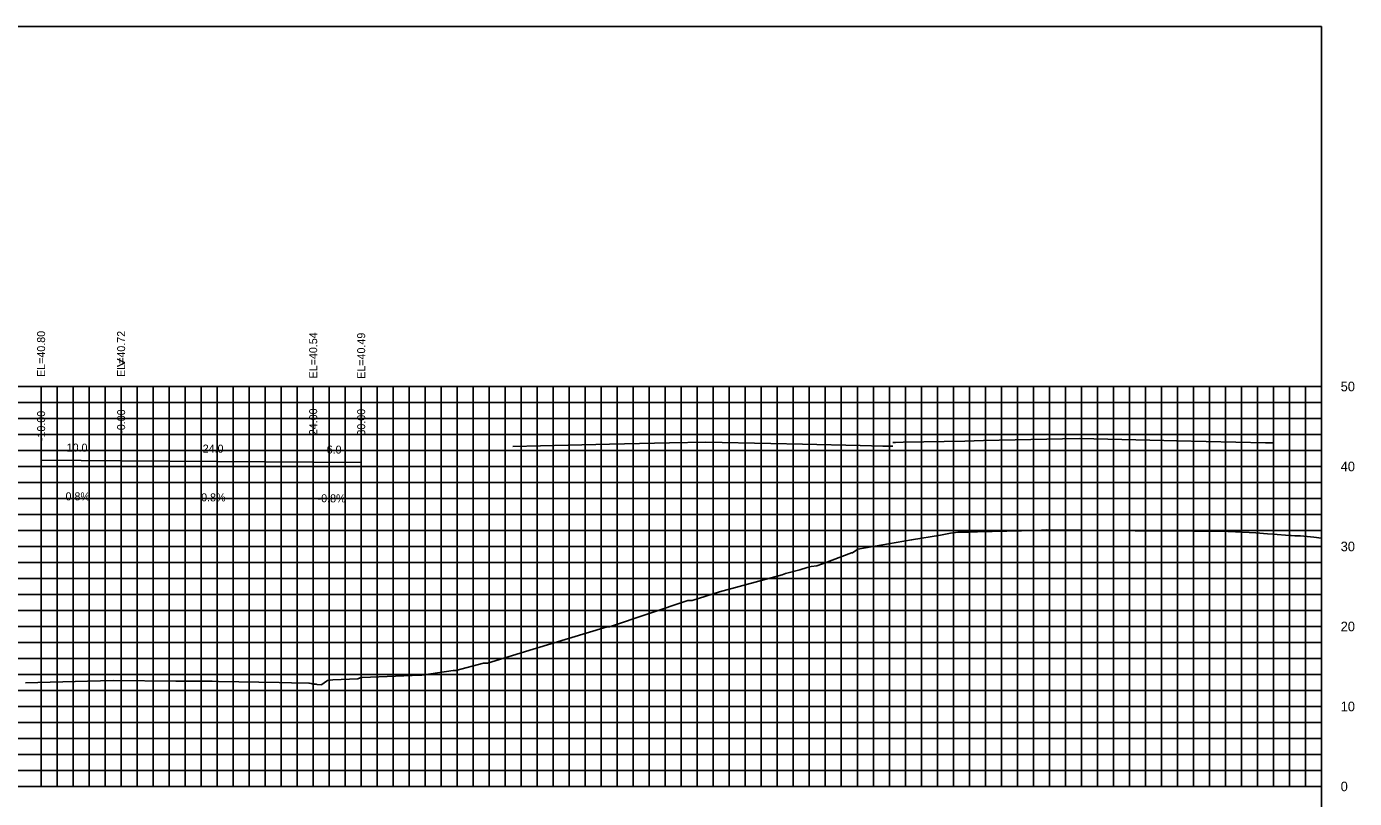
# Model space of a CAD drawing. Extents: x 1797714 to 1804825, y 249015 to 250269.
# Drawn here: x 1804292.3 to 1804458.3, y 249721.7 to 249818.2 of the extents above; entities that cross this region are included whole.
import ezdxf

# ---------------------------------------------------------------- set-up
doc = ezdxf.new("R2010")
doc.units = 0
for name, color, linetype in [('3', 7, 'Continuous'), ('31', 7, 'Continuous'), ('4', 7, 'Continuous'), ('60', 7, 'Continuous'), ('CL-CNST', 7, 'Continuous'), ('Level 62', 7, 'Continuous'), ('M-ROADS', 7, 'Continuous'), ('WEARING', 7, 'Continuous')]:
    doc.layers.add(name, color=color, linetype=linetype)

msp = doc.modelspace()

# ---------------------------------------------------------------- linework, layer by layer
for p, q in [((1804294.16, 249763.97), (1804294.16, 249765.97)), ((1804304.16, 249763.89), (1804304.16, 249765.89)), ((1804328.16, 249763.71), (1804328.16, 249765.71)), ((1804334.16, 249763.66), (1804334.16, 249765.66))]:
    msp.add_line(p, q)
msp.add_lwpolyline([(1804154.16, 249628.17), (1804454.16, 249628.17), (1804454.16, 249818.17), (1804154.16, 249818.17)], close=True)
at = {"layer": '60'}
for p, q in [((1804454.16, 249723.17), (1804454.16, 249773.17)), ((1804454.22, 249773.17), (1804454.16, 249773.17)), ((1804454.22, 249763.17), (1804454.16, 249763.17)), ((1804454.22, 249753.17), (1804454.16, 249753.17)), ((1804454.22, 249743.17), (1804454.16, 249743.17)), ((1804454.22, 249733.17), (1804454.16, 249733.17)), ((1804154.16, 249723.17), (1804454.16, 249723.17)), ((1804294.16, 249723.11), (1804294.16, 249723.17)), ((1804304.16, 249723.11), (1804304.16, 249723.17)), ((1804314.16, 249723.11), (1804314.16, 249723.17)), ((1804324.16, 249723.11), (1804324.16, 249723.17)), ((1804334.16, 249723.11), (1804334.16, 249723.17)), ((1804344.16, 249723.11), (1804344.16, 249723.17)), ((1804354.16, 249723.11), (1804354.16, 249723.17)), ((1804364.16, 249723.11), (1804364.16, 249723.17)), ((1804374.16, 249723.11), (1804374.16, 249723.17)), ((1804384.16, 249723.11), (1804384.16, 249723.17)), ((1804394.16, 249723.11), (1804394.16, 249723.17)), ((1804404.16, 249723.11), (1804404.16, 249723.17)), ((1804414.16, 249723.11), (1804414.16, 249723.17)), ((1804424.16, 249723.11), (1804424.16, 249723.17)), ((1804434.16, 249723.11), (1804434.16, 249723.17)), ((1804444.16, 249723.11), (1804444.16, 249723.17)), ((1804454.16, 249723.11), (1804454.16, 249723.17)), ((1804454.22, 249723.17), (1804454.16, 249723.17))]:
    msp.add_line(p, q, dxfattribs=at)
at = {"layer": 'CL-CNST'}
for points in [[(1804353.12, 249765.68), (1804360.02, 249765.83), (1804365.18, 249765.94), (1804372.69, 249766.11), (1804377.24, 249766.21), (1804385.37, 249766.03), (1804389.3, 249765.94), (1804396.52, 249765.79), (1804399.35, 249765.72), (1804400.27, 249765.7), (1804400.61, 249765.7)], [(1804294.16, 249763.97), (1804304.16, 249763.89), (1804328.16, 249763.71), (1804334.16, 249763.66)]]:
    msp.add_lwpolyline(points, dxfattribs=at)
at = {"layer": 'Level 62'}
for p, q in [((1804154.16, 249773.17), (1804454.16, 249773.17)), ((1804294.16, 249723.17), (1804294.16, 249773.17)), ((1804296.16, 249723.17), (1804296.16, 249773.17)), ((1804298.16, 249723.17), (1804298.16, 249773.17)), ((1804300.16, 249723.17), (1804300.16, 249773.17)), ((1804302.16, 249723.17), (1804302.16, 249773.17)), ((1804304.16, 249723.17), (1804304.16, 249773.17)), ((1804306.16, 249723.17), (1804306.16, 249773.17)), ((1804308.16, 249723.17), (1804308.16, 249773.17)), ((1804310.16, 249723.17), (1804310.16, 249773.17)), ((1804312.16, 249723.17), (1804312.16, 249773.17)), ((1804314.16, 249723.17), (1804314.16, 249773.17)), ((1804316.16, 249723.17), (1804316.16, 249773.17)), ((1804318.16, 249723.17), (1804318.16, 249773.17)), ((1804320.16, 249723.17), (1804320.16, 249773.17)), ((1804322.16, 249723.17), (1804322.16, 249773.17)), ((1804324.16, 249723.17), (1804324.16, 249773.17)), ((1804326.16, 249723.17), (1804326.16, 249773.17)), ((1804328.16, 249723.17), (1804328.16, 249773.17)), ((1804330.16, 249723.17), (1804330.16, 249773.17)), ((1804332.16, 249723.17), (1804332.16, 249773.17)), ((1804334.16, 249723.17), (1804334.16, 249773.17)), ((1804336.16, 249723.17), (1804336.16, 249773.17)), ((1804338.16, 249723.17), (1804338.16, 249773.17)), ((1804340.16, 249723.17), (1804340.16, 249773.17)), ((1804342.16, 249723.17), (1804342.16, 249773.17)), ((1804344.16, 249723.17), (1804344.16, 249773.17)), ((1804346.16, 249723.17), (1804346.16, 249773.17)), ((1804348.16, 249723.17), (1804348.16, 249773.17)), ((1804350.16, 249723.17), (1804350.16, 249773.17)), ((1804352.16, 249723.17), (1804352.16, 249773.17)), ((1804354.16, 249723.17), (1804354.16, 249773.17)), ((1804356.16, 249723.17), (1804356.16, 249773.17)), ((1804358.16, 249723.17), (1804358.16, 249773.17)), ((1804360.16, 249723.17), (1804360.16, 249773.17)), ((1804362.16, 249723.17), (1804362.16, 249773.17)), ((1804364.16, 249723.17), (1804364.16, 249773.17)), ((1804366.16, 249723.17), (1804366.16, 249773.17)), ((1804368.16, 249723.17), (1804368.16, 249773.17)), ((1804370.16, 249723.17), (1804370.16, 249773.17)), ((1804372.16, 249723.17), (1804372.16, 249773.17)), ((1804374.16, 249723.17), (1804374.16, 249773.17)), ((1804376.16, 249723.17), (1804376.16, 249773.17)), ((1804378.16, 249723.17), (1804378.16, 249773.17)), ((1804380.16, 249723.17), (1804380.16, 249773.17)), ((1804382.16, 249723.17), (1804382.16, 249773.17)), ((1804384.16, 249723.17), (1804384.16, 249773.17)), ((1804386.16, 249723.17), (1804386.16, 249773.17)), ((1804388.16, 249723.17), (1804388.16, 249773.17)), ((1804390.16, 249723.17), (1804390.16, 249773.17)), ((1804392.16, 249723.17), (1804392.16, 249773.17)), ((1804394.16, 249723.17), (1804394.16, 249773.17)), ((1804396.16, 249723.17), (1804396.16, 249773.17)), ((1804398.16, 249723.17), (1804398.16, 249773.17)), ((1804400.16, 249723.17), (1804400.16, 249773.17)), ((1804402.16, 249723.17), (1804402.16, 249773.17)), ((1804404.16, 249723.17), (1804404.16, 249773.17)), ((1804406.16, 249723.17), (1804406.16, 249773.17)), ((1804408.16, 249723.17), (1804408.16, 249773.17)), ((1804410.16, 249723.17), (1804410.16, 249773.17)), ((1804412.16, 249723.17), (1804412.16, 249773.17)), ((1804414.16, 249723.17), (1804414.16, 249773.17)), ((1804416.16, 249723.17), (1804416.16, 249773.17)), ((1804418.16, 249723.17), (1804418.16, 249773.17)), ((1804420.16, 249723.17), (1804420.16, 249773.17)), ((1804422.16, 249723.17), (1804422.16, 249773.17)), ((1804424.16, 249723.17), (1804424.16, 249773.17)), ((1804426.16, 249723.17), (1804426.16, 249773.17)), ((1804428.16, 249723.17), (1804428.16, 249773.17)), ((1804430.16, 249723.17), (1804430.16, 249773.17)), ((1804432.16, 249723.17), (1804432.16, 249773.17)), ((1804434.16, 249723.17), (1804434.16, 249773.17)), ((1804436.16, 249723.17), (1804436.16, 249773.17)), ((1804438.16, 249723.17), (1804438.16, 249773.17)), ((1804440.16, 249723.17), (1804440.16, 249773.17)), ((1804442.16, 249723.17), (1804442.16, 249773.17)), ((1804444.16, 249723.17), (1804444.16, 249773.17)), ((1804446.16, 249723.17), (1804446.16, 249773.17)), ((1804448.16, 249723.17), (1804448.16, 249773.17)), ((1804450.16, 249723.17), (1804450.16, 249773.17)), ((1804452.16, 249723.17), (1804452.16, 249773.17)), ((1804454.16, 249723.17), (1804454.16, 249773.17)), ((1804154.16, 249771.17), (1804454.16, 249771.17)), ((1804154.16, 249769.17), (1804454.16, 249769.17)), ((1804154.16, 249767.17), (1804454.16, 249767.17)), ((1804154.16, 249765.17), (1804454.16, 249765.17)), ((1804154.16, 249763.17), (1804454.16, 249763.17)), ((1804154.16, 249761.17), (1804454.16, 249761.17)), ((1804154.16, 249759.17), (1804454.16, 249759.17)), ((1804154.16, 249757.17), (1804454.16, 249757.17)), ((1804154.16, 249755.17), (1804454.16, 249755.17)), ((1804154.16, 249753.17), (1804454.16, 249753.17)), ((1804154.16, 249751.17), (1804454.16, 249751.17)), ((1804154.16, 249749.17), (1804454.16, 249749.17)), ((1804154.16, 249747.17), (1804454.16, 249747.17)), ((1804154.16, 249745.17), (1804454.16, 249745.17)), ((1804154.16, 249743.17), (1804454.16, 249743.17)), ((1804154.16, 249741.17), (1804454.16, 249741.17)), ((1804154.16, 249739.17), (1804454.16, 249739.17)), ((1804154.16, 249737.17), (1804454.16, 249737.17)), ((1804154.16, 249735.17), (1804454.16, 249735.17)), ((1804154.16, 249733.17), (1804454.16, 249733.17)), ((1804154.16, 249731.17), (1804454.16, 249731.17)), ((1804154.16, 249729.17), (1804454.16, 249729.17)), ((1804154.16, 249727.17), (1804454.16, 249727.17)), ((1804154.16, 249725.17), (1804454.16, 249725.17)), ((1804154.16, 249723.17), (1804454.16, 249723.17))]:
    msp.add_line(p, q, dxfattribs=at)
at = {"layer": 'M-ROADS'}
msp.add_lwpolyline([(1804292.22, 249736.13), (1804299.94, 249736.34), (1804303.21, 249736.42), (1804311, 249736.34), (1804315.53, 249736.31), (1804316.34, 249736.29), (1804323.91, 249736.15), (1804325.47, 249736.11), (1804327.63, 249736.07), (1804327.69, 249736.06), (1804327.89, 249736.03), (1804328.04, 249736.01), (1804328.16, 249736), (1804328.25, 249735.98), (1804328.33, 249735.97), (1804328.39, 249735.96), (1804328.44, 249735.96), (1804328.49, 249735.95), (1804328.53, 249735.94), (1804328.56, 249735.94), (1804328.6, 249735.93), (1804328.62, 249735.93), (1804328.65, 249735.93), (1804328.67, 249735.92), (1804329.18, 249735.86), (1804329.26, 249735.92), (1804329.82, 249736.32), (1804329.93, 249736.42), (1804330.6, 249736.49), (1804333.75, 249736.64), (1804334.02, 249736.76), (1804334.27, 249736.77), (1804341.59, 249737.07), (1804341.73, 249737.07), (1804345.65, 249737.67), (1804346, 249737.68), (1804349.43, 249738.56), (1804349.63, 249738.56), (1804349.93, 249738.56), (1804355.63, 249740.32), (1804364.88, 249743.13), (1804365.18, 249743.12), (1804374.96, 249746.4), (1804375.06, 249746.4), (1804375.53, 249746.42), (1804378.92, 249747.51), (1804386.76, 249749.64), (1804387.2, 249749.77), (1804388.98, 249750.25), (1804389.91, 249750.52), (1804390.21, 249750.63), (1804390.4, 249750.66), (1804391.1, 249750.74), (1804391.82, 249751.01), (1804395.43, 249752.36), (1804395.56, 249752.36), (1804396.21, 249752.84), (1804402.94, 249753.98), (1804406.57, 249754.6), (1804407.82, 249754.84), (1804408.72, 249754.96), (1804410.04, 249754.97), (1804410.95, 249754.98), (1804411.17, 249754.98), (1804418.49, 249755.18), (1804419.82, 249755.24), (1804428.56, 249755.16), (1804430.89, 249755.14), (1804434.13, 249755.12), (1804442.46, 249755.04), (1804443.4, 249755), (1804445.97, 249754.87), (1804447.4, 249754.76), (1804448.12, 249754.7), (1804450.16, 249754.54), (1804450.38, 249754.53), (1804450.83, 249754.5), (1804451.03, 249754.48), (1804451.39, 249754.49), (1804451.43, 249754.49), (1804451.52, 249754.48), (1804453.19, 249754.32), (1804454.16, 249754.21)], dxfattribs=at)
at = {"layer": 'WEARING'}
msp.add_lwpolyline([(1804400.61, 249766.16), (1804400.94, 249766.17), (1804401.87, 249766.19), (1804409.61, 249766.35), (1804411.92, 249766.4), (1804421.81, 249766.61), (1804423.98, 249766.66), (1804434.48, 249766.42), (1804436.04, 249766.39), (1804447.16, 249766.14), (1804448.1, 249766.12)], dxfattribs=at)

# ---------------------------------------------------------------- texts
at = {"layer": '3'}
for s, p in [('EL=40.80', (1804294.66, 249774.36)), ('EL=40.72', (1804304.66, 249774.36)), ('EL=40.54', (1804328.66, 249774.18)), ('EL=40.49', (1804334.66, 249774.13)), ('-10.00', (1804294.66, 249766.34)), ('-0.00', (1804304.66, 249767.26)), ('24.00', (1804328.66, 249767.08)), ('30.00', (1804334.66, 249767.03))]:
    msp.add_text(s, height=1, rotation=90, dxfattribs=at).set_placement(p)
at = {"layer": '31'}
for s, p in [('50', (1804456.56, 249772.57)), ('40', (1804456.56, 249762.57)), ('30', (1804456.56, 249752.57)), ('20', (1804456.56, 249742.57)), ('10', (1804456.56, 249732.57)), ('0', (1804456.56, 249722.57))]:
    msp.add_text(s, height=1.2, dxfattribs=at).set_placement(p)
at = {"layer": '4'}
for s, p in [('10.0', (1804297.35, 249765.04)), ('24.0', (1804314.35, 249764.91)), ('6.0', (1804329.84, 249764.79)), ('0.8%', (1804297.21, 249758.94)), ('-0.8%', (1804313.71, 249758.82)), ('-0.8%', (1804328.71, 249758.7))]:
    msp.add_text(s, height=1, rotation=359.563, dxfattribs=at).set_placement(p)
at = {"layer": '60'}
msp.add_text('>', height=1.5, dxfattribs=at).set_placement((1804303.55, 249775.42))

doc.saveas('drawing.dxf')
